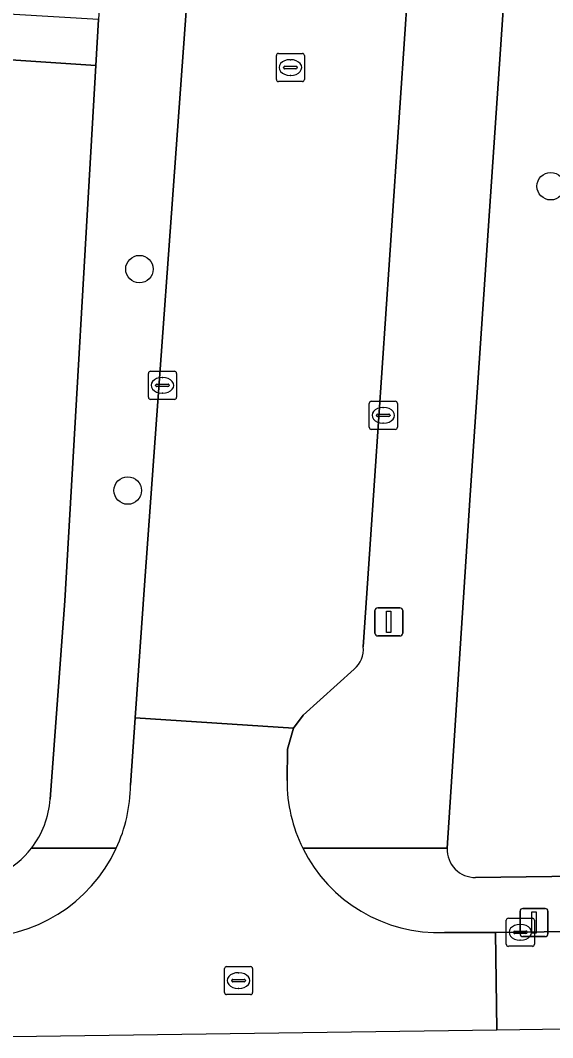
# Model space of a CAD drawing. Extents: x 161848 to 162726, y 385382 to 386521.
# Drawn here: x 162426.27 to 162445.21, y 385388.63 to 385424.82 of the extents above; entities that cross this region are included whole.
import ezdxf

# ---------------------------------------------------------------- set-up
doc = ezdxf.new("R2010")
doc.units = 0
for name, color, linetype in [('IMGEO_Boom', 7, 'Continuous'), ('IMGEO_Erf', 7, 'Continuous'), ('IMGEO_Groenvoorziening', 7, 'Continuous'), ('IMGEO_Kolk', 7, 'Continuous'), ('IMGEO_Lichtmast', 7, 'Continuous'), ('IMGEO_Rijbaan_lokaal_gesloten', 7, 'Continuous'), ('IMGEO_Rijbaan_lokaal_open', 7, 'Continuous'), ('IMGEO_Rioolput', 7, 'Continuous'), ('IMGEO_Voetpad_open', 7, 'Continuous')]:
    doc.layers.add(name, color=color, linetype=linetype)

msp = doc.modelspace()

# ---------------------------------------------------------------- linework, layer by layer
at = {"layer": 'IMGEO_Boom'}
for centre in [(162445.138, 385418.921), (162430.504, 385415.973), (162430.086, 385408.095)]:
    msp.add_circle(centre, 0.489, dxfattribs=at)
at = {"layer": 'IMGEO_Erf'}
for points in [[(162427.854, 385404.175), (162428.958, 385423.219), (162280.836, 385433.091), (162278.626, 385400.728), (162278.251, 385395.589)], [(162427.325, 385397.116), (162427.854, 385404.175)]]:
    msp.add_lwpolyline(points, dxfattribs=at)
for centre, radius, start, end in [((162424.13, 385397.333), 3.202, 322.2169, 356.1179), ((162424.135, 385397.328), 3.195, 270.4427, 322.2283)]:
    msp.add_arc(centre, radius, start, end, dxfattribs=at)
at = {"layer": 'IMGEO_Groenvoorziening'}
msp.add_lwpolyline([(162442.468, 385394.33), (162457.836, 385394.534), (162458.175, 385399.31), (162453.986, 385399.573), (162458.022, 385457.834), (162445.688, 385458.726), (162443.737, 385429.387), (162442.256, 385407.756), (162441.458, 385395.367)], dxfattribs=at)
msp.add_arc((162442.447, 385395.32), 0.99, 177.2947, 271.1939, dxfattribs=at)
at = {"layer": 'IMGEO_Kolk'}
for p, q in [((162430.822, 385411.412), (162430.822, 385412.264)), ((162430.897, 385412.338), (162431.749, 385412.338)), ((162431.823, 385412.264), (162431.823, 385411.412)), ((162431.124, 385411.881), (162431.522, 385411.881)), ((162431.31, 385412.118), (162431.335, 385412.118)), ((162431.081, 385411.832), (162431.081, 385411.844)), ((162431.519, 385411.795), (162431.121, 385411.795)), ((162431.333, 385411.558), (162431.308, 385411.558)), ((162431.565, 385411.844), (162431.565, 385411.832)), ((162431.749, 385411.338), (162430.897, 385411.338)), ((162438.68, 385410.344), (162438.68, 385411.196)), ((162438.755, 385411.27), (162439.607, 385411.27)), ((162439.681, 385411.196), (162439.681, 385410.344)), ((162438.939, 385410.764), (162438.939, 385410.776)), ((162438.982, 385410.813), (162439.38, 385410.813)), ((162439.168, 385411.05), (162439.193, 385411.05)), ((162439.423, 385410.776), (162439.423, 385410.764)), ((162439.377, 385410.727), (162438.979, 385410.727)), ((162439.191, 385410.49), (162439.166, 385410.49)), ((162439.607, 385410.27), (162438.755, 385410.27)), ((162443.558, 385391.953), (162443.558, 385392.805)), ((162443.633, 385392.879), (162444.485, 385392.879)), ((162444.559, 385392.805), (162444.559, 385391.953)), ((162443.817, 385392.373), (162443.817, 385392.385)), ((162444.255, 385392.336), (162443.857, 385392.336)), ((162443.86, 385392.422), (162444.258, 385392.422)), ((162444.046, 385392.659), (162444.071, 385392.659)), ((162444.301, 385392.385), (162444.301, 385392.373)), ((162444.069, 385392.099), (162444.044, 385392.099)), ((162444.485, 385391.879), (162443.633, 385391.879))]:
    msp.add_line(p, q, dxfattribs=at)
for points in [[(162430.822, 385411.412), (162430.822, 385412.264)], [(162430.897, 385412.338), (162431.749, 385412.338)], [(162431.823, 385412.264), (162431.823, 385411.412)], [(162431.749, 385411.338), (162430.897, 385411.338)], [(162438.68, 385410.344), (162438.68, 385411.196)], [(162438.755, 385411.27), (162439.607, 385411.27)], [(162439.681, 385411.196), (162439.681, 385410.344)], [(162439.607, 385410.27), (162438.755, 385410.27)], [(162443.558, 385391.953), (162443.558, 385392.805)], [(162443.633, 385392.879), (162444.485, 385392.879)], [(162444.559, 385392.805), (162444.559, 385391.953)], [(162444.485, 385391.879), (162443.633, 385391.879)]]:
    msp.add_lwpolyline(points, dxfattribs=at)
for centre, radius, start, end in [((162430.899, 385412.262), 0.0765, 91.552, 178.448), ((162430.899, 385412.262), 0.0765, 91.552, 178.448), ((162431.747, 385412.262), 0.0765, 1.552, 88.448), ((162431.747, 385412.262), 0.0765, 1.552, 88.448), ((162431.121, 385411.841), 0.0403, 85.8775, 175.7526), ((162431.526, 385411.843), 0.0386, 1.7309, 96.639), ((162431.118, 385411.831), 0.0366, 178.938, 274.7102), ((162431.522, 385411.838), 0.043, 264.8664, 352.4533), ((162430.899, 385411.414), 0.0765, 181.552, 268.448), ((162430.899, 385411.414), 0.0765, 181.552, 268.448), ((162431.747, 385411.414), 0.0765, 271.552, 358.448), ((162431.747, 385411.414), 0.0765, 271.552, 358.448), ((162438.757, 385411.194), 0.0765, 91.552, 178.448), ((162438.757, 385411.194), 0.0765, 91.552, 178.448), ((162439.605, 385411.194), 0.0765, 1.552, 88.448), ((162439.605, 385411.194), 0.0765, 1.552, 88.448), ((162438.979, 385410.773), 0.0403, 85.8775, 175.7526), ((162439.384, 385410.775), 0.0386, 1.7309, 96.639), ((162438.976, 385410.763), 0.0366, 178.938, 274.7102), ((162439.38, 385410.77), 0.043, 264.8664, 352.4533), ((162438.757, 385410.346), 0.0765, 181.552, 268.448), ((162438.757, 385410.346), 0.0765, 181.552, 268.448), ((162439.605, 385410.346), 0.0765, 271.552, 358.448), ((162439.605, 385410.346), 0.0765, 271.552, 358.448), ((162443.635, 385392.803), 0.0765, 91.552, 178.448), ((162443.635, 385392.803), 0.0765, 91.552, 178.448), ((162444.483, 385392.803), 0.0765, 1.552, 88.448), ((162444.483, 385392.803), 0.0765, 1.552, 88.448), ((162443.857, 385392.382), 0.0403, 85.8775, 175.7526), ((162443.854, 385392.372), 0.0366, 178.938, 274.7102), ((162444.258, 385392.379), 0.043, 264.8664, 352.4533), ((162444.262, 385392.384), 0.0386, 1.7309, 96.639), ((162443.635, 385391.955), 0.0765, 181.552, 268.448), ((162443.635, 385391.955), 0.0765, 181.552, 268.448), ((162444.483, 385391.955), 0.0765, 271.552, 358.448), ((162444.483, 385391.955), 0.0765, 271.552, 358.448)]:
    msp.add_arc(centre, radius, start, end, dxfattribs=at)
for centre, major_axis, ratio, start_param, end_param in [((162431.309, 385411.838), (-0.387, 0.002), 0.722429, 4.712389, 7.853982), ((162431.334, 385411.838), (-0.39, 0.002), 0.717154, 1.570796, 4.712389), ((162439.167, 385410.77), (-0.387, 0.002), 0.722429, 4.712389, 7.853982), ((162439.192, 385410.77), (-0.39, 0.002), 0.717154, 1.570796, 4.712389), ((162444.045, 385392.379), (-0.387, 0.002), 0.722429, 4.712389, 7.853982), ((162444.07, 385392.379), (-0.39, 0.002), 0.717154, 1.570796, 4.712389)]:
    msp.add_ellipse(centre, major_axis=major_axis, ratio=ratio, start_param=start_param, end_param=end_param, dxfattribs=at)
at = {"layer": 'IMGEO_Lichtmast'}
for p, q in [((162438.981, 385403.923), (162439.771, 385403.923)), ((162439.771, 385403.923), (162438.981, 385403.923)), ((162438.881, 385403.023), (162438.881, 385403.823)), ((162438.881, 385403.823), (162438.881, 385403.023)), ((162439.871, 385403.823), (162439.871, 385403.023)), ((162439.871, 385403.023), (162439.871, 385403.823)), ((162439.771, 385402.923), (162438.981, 385402.923)), ((162438.981, 385402.923), (162439.771, 385402.923)), ((162444.048, 385392.326), (162444.048, 385393.126)), ((162444.048, 385393.126), (162444.048, 385392.326)), ((162444.148, 385393.226), (162444.938, 385393.226)), ((162444.938, 385393.226), (162444.148, 385393.226)), ((162445.038, 385393.126), (162445.038, 385392.326)), ((162445.038, 385392.326), (162445.038, 385393.126)), ((162444.938, 385392.226), (162444.148, 385392.226)), ((162444.148, 385392.226), (162444.938, 385392.226))]:
    msp.add_line(p, q, dxfattribs=at)
for points in [[(162439.301, 385403.798), (162439.451, 385403.798), (162439.451, 385403.048), (162439.301, 385403.048), (162439.301, 385403.798)], [(162444.468, 385393.101), (162444.618, 385393.101), (162444.618, 385392.351), (162444.468, 385392.351), (162444.468, 385393.101)]]:
    msp.add_lwpolyline(points, dxfattribs=at)
for centre, start, end in [((162438.981, 385403.823), 90, 180), ((162438.981, 385403.823), 90, 180), ((162439.771, 385403.823), 0, 90), ((162439.771, 385403.823), 360, 90), ((162438.981, 385403.023), 180, 270), ((162438.981, 385403.023), 180, 270), ((162439.771, 385403.023), 270, 0), ((162439.771, 385403.023), 270, 0), ((162444.148, 385393.126), 90, 180), ((162444.148, 385393.126), 90, 180), ((162444.938, 385393.126), 0, 90), ((162444.938, 385393.126), 360, 90), ((162444.148, 385392.326), 180, 270), ((162444.148, 385392.326), 180, 270), ((162444.938, 385392.326), 270, 0), ((162444.938, 385392.326), 270, 0)]:
    msp.add_arc(centre, 0.1, start, end, dxfattribs=at)
at = {"layer": 'IMGEO_Rijbaan_lokaal_gesloten'}
for points in [[(162450.162, 385577.468), (162450.352, 385579.883), (162442.418, 385580.396), (162442.248, 385577.631), (162439.944, 385543.379), (162439.699, 385539.748), (162437.017, 385500), (162434.834, 385467.105), (162434.805, 385466.668), (162433.595, 385448.457), (162433.536, 385447.496), (162432.367, 385428.377), (162432.18, 385425.321), (162430.698, 385404.895), (162430.353, 385400.004), (162435.988, 385399.644), (162436.331, 385400.107), (162438.143, 385401.743)], [(162438.47, 385402.537), (162438.88, 385408.614), (162441.752, 385450.9), (162441.931, 385453.431)]]:
    msp.add_lwpolyline(points, dxfattribs=at)
msp.add_arc((162437.52, 385402.464), 0.953, 310.8299, 4.4025, dxfattribs=at)
at = {"layer": 'IMGEO_Rijbaan_lokaal_open'}
for points in [[(162435.756, 385397.779), (162435.771, 385398.89), (162435.988, 385399.644), (162430.353, 385400.004), (162430.187, 385397.612)], [(162443.225, 385388.912), (162443.177, 385392.367), (162441.36, 385392.372)], [(162462.499, 385390.167), (162463.077, 385390.172), (162463.051, 385392.639), (162443.177, 385392.367), (162443.225, 385388.912)], [(162424.58, 385392.199), (162423.345, 385392.207), (162423.379, 385388.63), (162443.225, 385388.912)], [(162443.225, 385388.912), (162461.138, 385389.167), (162461.326, 385389.342), (162461.823, 385389.86)]]:
    msp.add_lwpolyline(points, dxfattribs=at)
for centre, radius, start, end in [((162441.14, 385397.76), 5.384, 179.7967, 206.3902), ((162424.735, 385397.668), 5.452, 335.0887, 359.4155), ((162424.714, 385397.67), 5.472, 268.5993, 335.1607), ((162441.15, 385397.762), 5.394, 206.3575, 272.2309)]:
    msp.add_arc(centre, radius, start, end, dxfattribs=at)
at = {"layer": 'IMGEO_Rioolput'}
for p, q in [((162435.376, 385422.718), (162435.376, 385423.57)), ((162435.451, 385423.644), (162436.303, 385423.644)), ((162436.377, 385423.57), (162436.377, 385422.718)), ((162435.635, 385423.138), (162435.635, 385423.15)), ((162436.073, 385423.101), (162435.675, 385423.101)), ((162435.678, 385423.187), (162436.076, 385423.187)), ((162435.864, 385423.424), (162435.889, 385423.424)), ((162436.119, 385423.15), (162436.119, 385423.138)), ((162435.887, 385422.864), (162435.862, 385422.864)), ((162436.303, 385422.644), (162435.451, 385422.644)), ((162433.53, 385390.234), (162433.53, 385391.086)), ((162433.605, 385391.16), (162434.457, 385391.16)), ((162434.018, 385390.94), (162434.043, 385390.94)), ((162434.531, 385391.086), (162434.531, 385390.234)), ((162433.789, 385390.654), (162433.789, 385390.666)), ((162434.227, 385390.617), (162433.829, 385390.617)), ((162433.832, 385390.703), (162434.23, 385390.703)), ((162434.273, 385390.666), (162434.273, 385390.654)), ((162434.457, 385390.16), (162433.605, 385390.16)), ((162434.041, 385390.38), (162434.016, 385390.38))]:
    msp.add_line(p, q, dxfattribs=at)
for points in [[(162435.376, 385422.718), (162435.376, 385423.57)], [(162435.451, 385423.644), (162436.303, 385423.644)], [(162436.377, 385423.57), (162436.377, 385422.718)], [(162436.303, 385422.644), (162435.451, 385422.644)], [(162433.53, 385390.234), (162433.53, 385391.086)], [(162433.605, 385391.16), (162434.457, 385391.16)], [(162434.531, 385391.086), (162434.531, 385390.234)], [(162434.457, 385390.16), (162433.605, 385390.16)]]:
    msp.add_lwpolyline(points, dxfattribs=at)
for centre, radius, start, end in [((162435.453, 385423.568), 0.0765, 91.552, 178.448), ((162435.453, 385423.568), 0.0765, 91.552, 178.448), ((162436.301, 385423.568), 0.0765, 1.552, 88.448), ((162436.301, 385423.568), 0.0765, 1.552, 88.448), ((162435.675, 385423.147), 0.0403, 85.8775, 175.7526), ((162435.672, 385423.137), 0.0366, 178.938, 274.7102), ((162436.076, 385423.144), 0.043, 264.8664, 352.4533), ((162436.08, 385423.149), 0.0386, 1.7309, 96.639), ((162435.453, 385422.72), 0.0765, 181.552, 268.448), ((162435.453, 385422.72), 0.0765, 181.552, 268.448), ((162436.301, 385422.72), 0.0765, 271.552, 358.448), ((162436.301, 385422.72), 0.0765, 271.552, 358.448), ((162433.607, 385391.084), 0.0765, 91.552, 178.448), ((162433.607, 385391.084), 0.0765, 91.552, 178.448), ((162434.455, 385391.084), 0.0765, 1.552, 88.448), ((162434.455, 385391.084), 0.0765, 1.552, 88.448), ((162433.829, 385390.663), 0.0403, 85.8775, 175.7526), ((162433.826, 385390.653), 0.0366, 178.938, 274.7102), ((162434.23, 385390.66), 0.043, 264.8664, 352.4533), ((162434.234, 385390.665), 0.0386, 1.7309, 96.639), ((162433.607, 385390.236), 0.0765, 181.552, 268.448), ((162433.607, 385390.236), 0.0765, 181.552, 268.448), ((162434.455, 385390.236), 0.0765, 271.552, 358.448), ((162434.455, 385390.236), 0.0765, 271.552, 358.448)]:
    msp.add_arc(centre, radius, start, end, dxfattribs=at)
for centre, major_axis, ratio, start_param, end_param in [((162435.863, 385423.144), (-0.387, 0.002), 0.722429, 4.712389, 7.853982), ((162435.888, 385423.144), (-0.39, 0.002), 0.717154, 1.570796, 4.712389), ((162434.017, 385390.66), (-0.387, 0.002), 0.722429, 4.712389, 7.853982), ((162434.042, 385390.66), (-0.39, 0.002), 0.717154, 1.570796, 4.712389)]:
    msp.add_ellipse(centre, major_axis=major_axis, ratio=ratio, start_param=start_param, end_param=end_param, dxfattribs=at)
at = {"layer": 'IMGEO_Voetpad_open'}
for points in [[(162442.256, 385407.756), (162443.737, 385429.387), (162445.688, 385458.726), (162445.849, 385461.151), (162446.446, 385469.756), (162446.676, 385473.196), (162448.539, 385500), (162450.031, 385521.458), (162450.405, 385526.588), (162450.744, 385531.817), (162452.649, 385560.747), (162452.933, 385565.323), (162454.648, 385591.147), (162455.021, 385596.06), (162455.065, 385596.685), (162455.738, 385606.152), (162455.776, 385606.687), (162452.208, 385607.27), (162451.787, 385601.362), (162451.635, 385598.888), (162450.352, 385579.883), (162450.162, 385577.468), (162442.465, 385461.839), (162442.399, 385460.482)], [(162441.931, 385453.431), (162441.752, 385450.9), (162438.88, 385408.614), (162438.47, 385402.537)], [(162280.836, 385433.091), (162428.958, 385423.219), (162429.053, 385424.859), (162426.05, 385425.033), (162416.476, 385425.669), (162415.971, 385425.703), (162414.028, 385425.832), (162409.861, 385425.954), (162404.208, 385426.258), (162401.284, 385426.416), (162398.524, 385426.565), (162395.223, 385426.793), (162395.237, 385427.18), (162392.289, 385427.289), (162390.12, 385427.37), (162383.076, 385427.896)], [(162430.353, 385400.004), (162430.698, 385404.895), (162432.18, 385425.321), (162429.088, 385425.47), (162429.053, 385424.859), (162428.958, 385423.219), (162427.854, 385404.175), (162427.325, 385397.116)], [(162436.317, 385395.367), (162441.458, 385395.367), (162442.256, 385407.756)], [(162438.143, 385401.743), (162436.331, 385400.107), (162435.988, 385399.644), (162435.771, 385398.89), (162435.756, 385397.779)], [(162430.187, 385397.612), (162430.353, 385400.004)], [(162488.621, 385396.589), (162488.091, 385395.556), (162476.506, 385395.087), (162474.868, 385395.02), (162472.791, 385394.936), (162462.968, 385394.635), (162457.836, 385394.534), (162442.468, 385394.33)], [(162426.661, 385395.371), (162429.68, 385395.371)], [(162429.68, 385395.371), (162426.661, 385395.371)], [(162441.458, 385395.367), (162436.317, 385395.367)], [(162441.36, 385392.372), (162443.177, 385392.367), (162463.051, 385392.639), (162487.274, 385393.94), (162488.016, 385394.046)]]:
    msp.add_lwpolyline(points, dxfattribs=at)
for centre, radius, start, end in [((162437.52, 385402.464), 0.953, 310.8299, 4.4025), ((162441.14, 385397.76), 5.384, 179.7967, 206.3902), ((162424.735, 385397.668), 5.452, 335.0887, 359.4155), ((162424.13, 385397.333), 3.202, 322.2169, 356.1179), ((162424.135, 385397.328), 3.195, 270.4427, 322.2283), ((162424.714, 385397.67), 5.472, 268.5993, 335.1607), ((162441.15, 385397.762), 5.394, 206.3575, 272.2309), ((162442.447, 385395.32), 0.99, 177.2947, 271.1939)]:
    msp.add_arc(centre, radius, start, end, dxfattribs=at)

doc.saveas('drawing.dxf')
